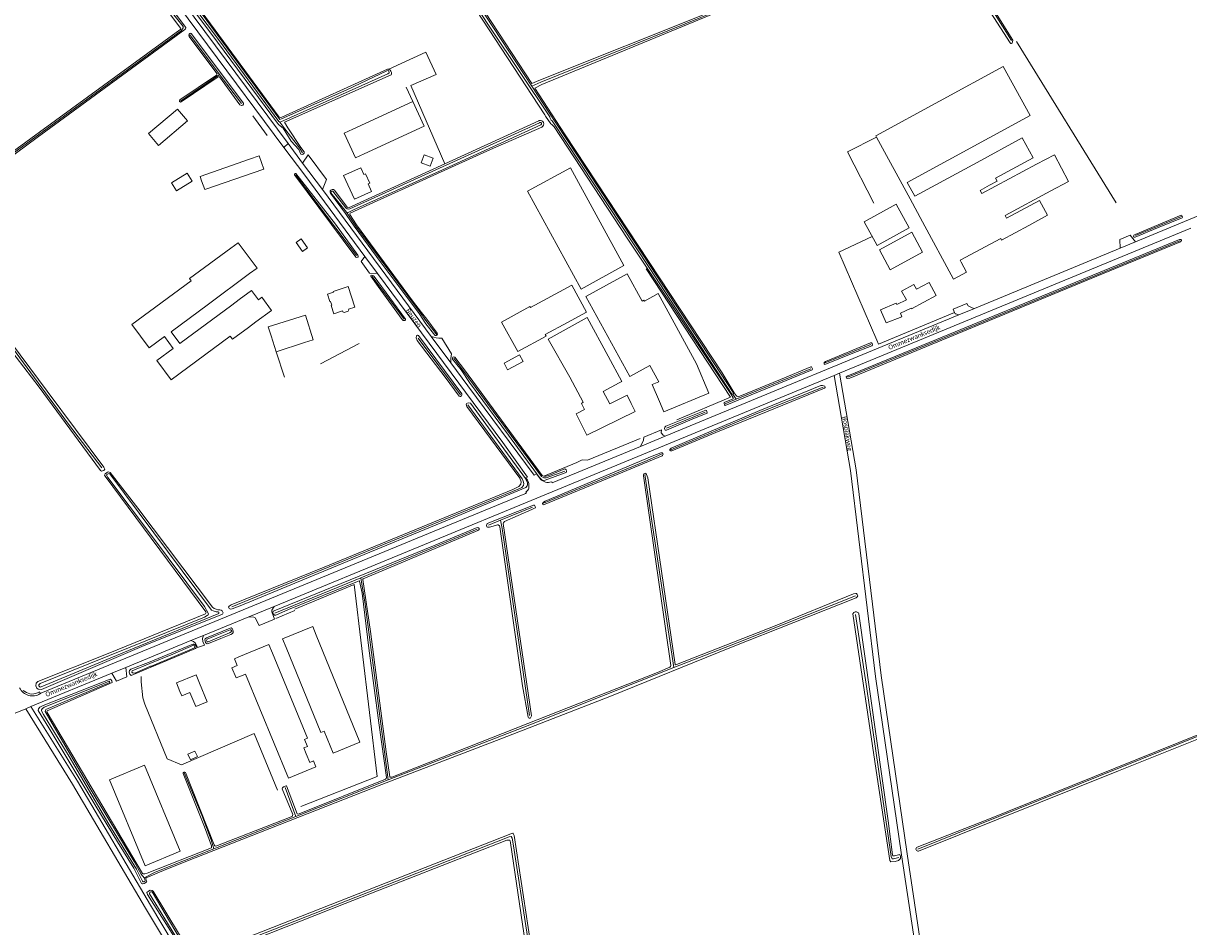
# Model space of a CAD drawing. Extents: x 177628 to 188968, y 384226 to 390673.
# Tile 345 of 393: x 186355 to 186983, y 386037 to 386524. Entities that reach past the tile are written whole.
import ezdxf

# ---------------------------------------------------------------- set-up
doc = ezdxf.new("R2010")
doc.units = 0
for name, color, linetype, lineweight in [('B01_D', 14, 'Continuous', 9), ('B01_F', 14, 'Continuous', 9), ('B01_T', 14, 'Continuous', 9), ('B02_D', 14, 'Continuous', 9), ('B02_F', 14, 'Continuous', 9), ('B02_T', 14, 'Continuous', 9), ('B11_F', 14, 'Continuous', 9), ('B11_S', 14, 'Continuous', 9), ('B14_F', 14, 'Continuous', 9), ('T01_F', 253, 'Continuous', 9), ('T02_F', 253, 'RASTER', 9), ('T03_F', 253, 'Continuous', 9), ('T03_T', 253, 'Continuous', 9), ('T04_F', 253, 'HAAG', 9), ('T07_F', 253, 'Continuous', 9), ('T09_F', 253, 'Continuous', 9), ('T22_F', 253, 'Continuous', 9), ('V00_F', 8, 'Continuous', 9), ('V00_T', 8, 'Continuous', 9), ('V06_F', 8, 'Continuous', 9), ('W01_F', 253, 'Continuous', 9), ('Z06', 7, 'Continuous', 9)]:
    doc.layers.add(name, color=color, linetype=linetype, lineweight=lineweight)
doc.styles.add('Legend', font='calibri.ttf')
doc.linetypes.add('HAAG', pattern='A,4,-1,[5,TOPOCAD.SHX,S=0.35,R=0,X=-0.35,Y=-0.35],-1', length=6)
doc.linetypes.add('RASTER', pattern='A,4,-1,[4,TOPOCAD.SHX,S=0.5,R=0,X=-0.5,Y=0],-1', length=6)

msp = doc.modelspace()

# ---------------------------------------------------------------- linework, layer by layer
at = {"layer": 'B01_D', "linetype": 'Continuous'}
for points in [[(186476.601, 386450.697), (186449.936, 386441.393), (186450.741, 386439.097)], [(186670.744, 386318.896), (186680.143, 386323.5), (186682.281, 386319.151)]]:
    msp.add_lwpolyline(points, dxfattribs=at)
at = {"layer": 'B01_F', "linetype": 'Continuous'}
for points in [[(186564.636, 386481.768), (186532.225, 386466.907)], [(186570.725, 386468.49), (186538.315, 386453.629)], [(186819.747, 386362.546), (186816.728, 386369.546)], [(186652.72, 386313.442), (186654.633, 386309.533)], [(186453.819, 386158.299), (186449.697, 386168.285)], [(186440.052, 386161.515), (186439.069, 386163.897)]]:
    msp.add_lwpolyline(points, dxfattribs=at)
at = {"layer": 'B01_T', "linetype": 'Continuous'}
for points in [[(186532.225, 386466.907), (186527.68, 386464.823), (186533.77, 386451.545), (186538.315, 386453.629)], [(186476.601, 386450.697), (186481.742, 386452.491), (186484.205, 386445.433), (186452.404, 386434.334), (186450.741, 386439.097)], [(186533.38, 386371.041), (186529.801, 386382.09), (186521.75, 386379.509), (186521.876, 386379.11), (186518.607, 386378.051), (186519.908, 386373.964), (186520.27, 386374.079), (186520.932, 386372.002), (186520.57, 386371.886), (186521.978, 386367.465), (186526.665, 386368.935)], [(186827.415, 386367.669), (186833.17, 386370.418), (186833.367, 386370.055), (186846.718, 386377.281), (186842.861, 386384.312), (186836.128, 386380.618), (186834.685, 386383.248), (186828.109, 386379.641), (186830.729, 386374.865)], [(186529.987, 386369.977), (186533.38, 386371.041)], [(186819.747, 386362.546), (186828.133, 386365.852), (186827.415, 386367.669)], [(186649.164, 386333.339), (186656.484, 386319.711)], [(186675.891, 386330.136), (186667.211, 386325.473)], [(186682.281, 386319.151), (186684.424, 386314.771), (186658.323, 386301.994), (186654.633, 386309.533)], [(186449.697, 386168.285), (186447.789, 386172.907), (186437.161, 386168.519), (186439.069, 386163.897)]]:
    msp.add_lwpolyline(points, dxfattribs=at)
at = {"layer": 'B02_D', "linetype": 'Continuous'}
for points in [[(186443.174, 386471.33), (186437.789, 386477.713), (186422.13, 386464.503), (186427.516, 386458.119), (186443.174, 386471.33)], [(186445.055, 386385.218), (186413.214, 386361.657), (186422.548, 386349.043), (186430.769, 386355.126)], [(186434.319, 386357.753), (186454.389, 386372.604)]]:
    msp.add_lwpolyline(points, dxfattribs=at)
at = {"layer": 'B02_F', "linetype": 'Continuous'}
for points in [[(186902.443, 386428.524), (186906.796, 386420.491), (186896.668, 386415.002)], [(186505.073, 386401.066), (186507.834, 386402.999), (186504.447, 386407.838), (186501.686, 386405.905), (186505.073, 386401.066)], [(186657.873, 386376.732), (186681.499, 386333.606), (186692.317, 386339.532), (186697.149, 386330.714)], [(186469.913, 386177.806), (186468.409, 386181.447), (186470.889, 386182.471)]]:
    msp.add_lwpolyline(points, dxfattribs=at)
at = {"layer": 'B02_T', "linetype": 'Continuous'}
for points in [[(186835.206, 386430.799), (186831.134, 386438.265), (186897.29, 386474.354), (186882.876, 386500.778), (186814.138, 386463.282), (186814.497, 386462.624)], [(186814.497, 386462.624), (186832.623, 386429.396)], [(186868.774, 386449.032), (186835.206, 386430.799)], [(186870.462, 386433.91), (186875.534, 386436.662)], [(186832.623, 386429.396), (186839.366, 386417.035)], [(186884.689, 386418.904), (186892.307, 386423.032)], [(186881.955, 386407.028), (186896.668, 386415.002)], [(186833.518, 386411.33), (186839.33, 386400.637), (186821.969, 386391.179), (186816.148, 386401.889), (186833.518, 386411.33)], [(186466.51, 386402.79), (186470.538, 386405.752), (186480.622, 386392.043), (186476.594, 386389.08)], [(186697.537, 386320.068), (186699.832, 386314.54), (186724.126, 386324.63), (186717.58, 386340.39), (186696.819, 386378.288)], [(186467.024, 386372.116), (186471.045, 386375.088)], [(186479.977, 386363.004), (186475.956, 386360.032)], [(186488.203, 386355.57), (186486.681, 386360.332), (186506.682, 386366.723), (186510.941, 386353.391), (186506.179, 386351.869)], [(186697.537, 386320.068), (186693.709, 386329.287), (186697.149, 386330.714)], [(186512.569, 386194.229), (186510.681, 386198.85), (186494.38, 386192.19), (186496.272, 386187.561)], [(186496.272, 386187.561), (186515.019, 386141.695), (186516.852, 386142.443), (186521.664, 386130.668), (186536.124, 386136.577), (186512.569, 386194.229)], [(186488.948, 386184.519), (186487.041, 386189.138), (186470.889, 386182.471)], [(186506.241, 386138.038), (186507.862, 386138.707), (186488.948, 386184.519)], [(186419.947, 386124.085), (186401.112, 386116.282), (186420.321, 386069.915), (186439.157, 386077.72), (186419.947, 386124.085)]]:
    msp.add_lwpolyline(points, dxfattribs=at)
at = {"layer": 'B11_F', "linetype": 'Continuous'}
for points in [[(186529.987, 386369.977), (186530.134, 386369.472), (186529.796, 386368.82), (186527.527, 386368.083), (186526.853, 386368.405), (186526.665, 386368.935)], [(186830.729, 386374.865), (186825.566, 386372.353), (186825.227, 386373.211), (186816.728, 386369.546)], [(186649.164, 386333.339), (186637.629, 386353.797), (186658.57, 386365.45), (186669.879, 386344.569)], [(186675.891, 386330.136), (186677.348, 386330.985), (186669.879, 386344.569)]]:
    msp.add_lwpolyline(points, dxfattribs=at)
at = {"layer": 'B11_S', "linetype": 'Continuous'}
for points in [[(186564.636, 386481.768), (186570.725, 386468.49)], [(186670.744, 386318.896), (186667.211, 386325.473)], [(186652.72, 386313.442), (186657.216, 386315.857), (186655.446, 386319.153), (186656.484, 386319.711)], [(186453.819, 386158.299), (186447.568, 386155.718), (186444.429, 386163.322), (186440.052, 386161.515)]]:
    msp.add_lwpolyline(points, dxfattribs=at)
at = {"layer": 'B14_F', "linetype": 'Continuous'}
for points in [[(186868.774, 386449.032), (186893.066, 386462.307), (186898.954, 386451.532), (186878.706, 386440.467), (186879.58, 386438.858), (186875.534, 386436.662)], [(186570.702, 386453.114), (186569.077, 386448.747), (186573.866, 386446.965), (186575.491, 386451.332), (186570.702, 386453.114)], [(186900.837, 386448.002), (186910.415, 386453.137), (186918.116, 386438.772), (186908.538, 386433.637)], [(186538.204, 386442.495), (186539.13, 386442.919), (186541.451, 386437.84), (186540.525, 386437.417), (186542.377, 386433.363), (186533.143, 386429.143), (186527.311, 386441.905), (186536.545, 386446.125), (186538.204, 386442.495)], [(186649.536, 386446.022), (186678.43, 386393.396), (186655.326, 386380.721), (186626.355, 386433.507), (186649.536, 386446.022)], [(186900.837, 386448.002), (186871.353, 386432.196)], [(186437.218, 386433.645), (186434.581, 386437.967), (186443.053, 386443.135), (186445.69, 386438.813), (186437.218, 386433.645)], [(186870.462, 386433.91), (186871.353, 386432.196)], [(186884.689, 386418.904), (186883.878, 386420.416), (186908.538, 386433.637)], [(186807.917, 386416.937), (186814.901, 386404.227), (186832.21, 386413.738), (186825.226, 386426.448), (186807.917, 386416.937)], [(186902.443, 386428.524), (186892.307, 386423.032)], [(186881.955, 386407.028), (186881.489, 386408.057), (186859.686, 386396.243), (186860.209, 386395.241), (186863.045, 386389.809), (186856, 386386.132), (186839.366, 386417.035)], [(186466.51, 386402.79), (186444.195, 386386.38), (186445.055, 386385.218)], [(186454.389, 386372.604), (186476.594, 386389.08)], [(186657.873, 386376.732), (186680.124, 386388.922), (186688.148, 386374.276), (186689.175, 386374.838), (186689.486, 386374.271), (186696.819, 386378.288)], [(186647.965, 386362.807), (186658.149, 386368.278), (186650.353, 386382.79), (186628.042, 386370.806)], [(186471.045, 386375.088), (186477.663, 386379.98), (186481.356, 386374.983), (186483.186, 386376.335), (186488.424, 386369.248), (186479.977, 386363.004)], [(186467.024, 386372.116), (186439.012, 386351.412), (186434.319, 386357.753)], [(186647.965, 386362.807), (186635.956, 386356.27), (186636.393, 386355.406), (186621.177, 386347.148), (186612.483, 386362.925), (186627.699, 386371.356), (186628.042, 386370.806)], [(186475.956, 386360.032), (186467.395, 386353.705), (186466.152, 386355.386), (186434.291, 386331.837), (186426.603, 386342.24), (186435.46, 386348.786), (186430.769, 386355.126)], [(186490.942, 386346.999), (186488.203, 386355.57)], [(186506.179, 386351.869), (186490.942, 386346.999)], [(186622.163, 386345.218), (186624.084, 386341.615), (186615.718, 386337.154), (186613.797, 386340.757), (186622.163, 386345.218)], [(186469.913, 386177.806), (186467.036, 386176.618), (186469.298, 386171.138), (186472.176, 386172.326)], [(186511.051, 386126.392), (186512.385, 386123.161), (186497.653, 386117.077), (186474.448, 386173.264), (186472.176, 386172.326)], [(186506.241, 386138.038), (186507.811, 386134.237)], [(186447.082, 386131.71), (186448.452, 386128.733), (186444.781, 386127.043), (186443.411, 386130.02), (186447.082, 386131.71)], [(186507.811, 386134.237), (186505.817, 386133.414), (186507.128, 386130.24)], [(186507.128, 386130.24), (186509.003, 386125.553), (186511.051, 386126.392)]]:
    msp.add_lwpolyline(points, dxfattribs=at)
at = {"layer": 'T01_F', "linetype": 'Continuous'}
msp.add_lwpolyline([(186564.636, 386481.768), (186560.958, 386489.592)], dxfattribs=at)
at = {"layer": 'T02_F', "linetype": 'RASTER'}
for points in [[(186551.718, 386499.248), (186571.627, 386508.496), (186577.154, 386496.434), (186563.559, 386490.51), (186581.906, 386448.327)], [(186813.041, 386426.973), (186798.873, 386454.708), (186814.497, 386462.624)], [(186491.622, 386110.579), (186479.031, 386141.138), (186439.826, 386124.244), (186432.175, 386127.548), (186420.09, 386157.018), (186419.139, 386160.454), (186418.112, 386169.052), (186418.247, 386171.889)]]:
    msp.add_lwpolyline(points, dxfattribs=at)
at = {"layer": 'T03_F', "linetype": 'Continuous'}
for points in [[(186687.208, 386300.226), (186658.729, 386288.455), (186655.828, 386288.646), (186653.083, 386287.225)], [(186500.942, 386208.147), (186533.073, 386221.527), (186545.365, 386118.041), (186504.291, 386101.881)], [(186490.686, 386203.113), (186500.997, 386207.474)]]:
    msp.add_lwpolyline(points, dxfattribs=at)
at = {"layer": 'T03_T', "linetype": 'Continuous'}
msp.add_lwpolyline([(186635.307, 386279.897), (186653.083, 386287.225)], dxfattribs=at)
at = {"layer": 'T04_F', "linetype": 'HAAG'}
for points in [[(186812.276, 386409.004), (186794.272, 386400.633), (186814.774, 386353.16)], [(186690.358, 386391.595), (186735.916, 386322.432), (186706.923, 386310.314)], [(186856.646, 386368.155), (186815.555, 386351.056), (186814.774, 386353.16)], [(186535.661, 386351.327), (186514.794, 386340.366)], [(186490.942, 386346.999), (186495.399, 386333.297)]]:
    msp.add_lwpolyline(points, dxfattribs=at)
at = {"layer": 'T07_F', "linetype": 'Continuous'}
for points in [[(186633.669, 386492.261), (186754.562, 386541.273), (186833.406, 386572.976)], [(186854.188, 386567.526), (186887.247, 386514.694)], [(186427.321, 386539.253), (186440.803, 386522.247), (186440.79, 386521.623), (186440.52, 386520.959), (186439.958, 386520.173), (186352.164, 386456.066), (186298.103, 386416.813)], [(186460.445, 386496.436), (186444.367, 386517.699)], [(186890.051, 386514.206), (186943.681, 386427.288)], [(186439.354, 386482.067), (186460.445, 386496.436)], [(186472.277, 386480.787), (186460.445, 386496.436)], [(186633.669, 386492.261), (186628.694, 386490.037)], [(186478.348, 386474.2), (186486.146, 386463.528)], [(186495.586, 386467.176), (186493.002, 386470.709)], [(186503.481, 386456.793), (186495.586, 386467.176)], [(186503.481, 386456.793), (186505.102, 386454.117)], [(186534.242, 386398.897), (186501.45, 386442.345)], [(186533.948, 386414.559), (186528.818, 386422.164)], [(186978.974, 386419.865), (186954.245, 386409.603)], [(186298.103, 386416.813), (186340.22, 386360.52), (186379.001, 386307.909), (186397.048, 386284.303)], [(186568.568, 386368.043), (186533.948, 386414.559)], [(186978.059, 386406.734), (186861.93, 386358.927), (186799.141, 386333.179)], [(186559.931, 386364.486), (186542.67, 386387.53)], [(186571.659, 386363.862), (186568.568, 386368.043)], [(186577.682, 386355.91), (186571.659, 386363.862)], [(186590.229, 386323.699), (186567.56, 386354.364)], [(186811.435, 386350.788), (186786.776, 386341.021)], [(186591.514, 386336.976), (186586.676, 386343.468)], [(186779.216, 386337.839), (186738.857, 386321.338)], [(186646.519, 386282.593), (186636.476, 386278.914), (186635.282, 386278.959), (186633.969, 386279.66), (186591.514, 386336.976)], [(186703.673, 386294.141), (186750.585, 386313.78), (186785.708, 386327.95)], [(186738.857, 386321.338), (186734.901, 386319.721), (186732.986, 386318.924)], [(186737.156, 386324.177), (186738.857, 386321.339)], [(186467.086, 386209.522), (186621.343, 386272.809), (186623.371, 386273.869), (186624.225, 386274.779), (186624.416, 386275.959), (186624.065, 386277.117), (186623.583, 386278.426), (186594.336, 386318.349)], [(186722.269, 386314.461), (186701.348, 386305.75)], [(186635.101, 386265.343), (186689.686, 386287.803), (186698.568, 386291.793)], [(186705.362, 386176.82), (186689.733, 386280.813)], [(186611.944, 386256.156), (186629.137, 386263.118)], [(186611.944, 386256.156), (186605.332, 386253.493)], [(186627.433, 386150.823), (186612.717, 386251.601), (186611.944, 386256.156)], [(186536.55, 386225.142), (186599.355, 386251.287)], [(186536.55, 386225.142), (186490.175, 386206.08)], [(186551.363, 386116.147), (186538.91, 386210.978), (186536.55, 386225.142)], [(186803.158, 386215.47), (186739.381, 386190.105), (186705.362, 386176.82)], [(186826.658, 386074.448), (186823.637, 386073.625), (186822.93, 386073.725), (186822.428, 386074.816), (186808.918, 386167.839), (186803.25, 386205.314)], [(186705.362, 386176.82), (186627.659, 386145.806), (186551.363, 386116.147)], [(186836.812, 386078.863), (187021.656, 386153.353), (187023.054, 386153.996)], [(186457.418, 386079.007), (186455.915, 386083.833), (186450.866, 386097.159), (186441.3, 386120.025)], [(186501.473, 386096.413), (186495.859, 386112.007)], [(186551.363, 386116.147), (186501.473, 386096.413)], [(186501.473, 386096.413), (186457.418, 386079.007)], [(186637.239, 385961.862), (186618.889, 386080.625), (186618.151, 386084.832), (186617.56, 386085.597), (186616.582, 386085.467), (186446.25, 386018.552)], [(186457.418, 386079.007), (186425.686, 386066.469), (186419.707, 386063.361)]]:
    msp.add_lwpolyline(points, dxfattribs=at)
at = {"layer": 'T09_F', "linetype": 'Continuous'}
for points in [[(186628.713, 386491.537), (186524.767, 386650.339), (186524.022, 386650.809), (186522.817, 386650.693), (186521.781, 386650.179), (186521.472, 386649.422), (186521.977, 386648.225), (186598.945, 386530.877), (186635.805, 386474.573), (186636.057, 386473.974)], [(186632.474, 386493.199), (186726.133, 386530.516), (186833.088, 386573.91)], [(186833.667, 386572.231), (186731.461, 386531.071), (186727.453, 386529.384), (186634.103, 386490.969)], [(186492.19, 386469.489), (186455.673, 386518.653), (186428.487, 386555.141), (186423.452, 386562.263), (186422.941, 386563.849), (186422.966, 386564.721), (186423.435, 386565.467), (186424.345, 386565.537), (186425.487, 386564.686), (186492.576, 386473.411), (186493.21, 386473.208), (186494.036, 386473.477), (186551.007, 386499.262), (186551.718, 386499.248)], [(186852.879, 386567.055), (186854.031, 386564.318), (186872.544, 386535.284), (186886.517, 386513.393), (186886.915, 386513.177), (186887.323, 386513.118), (186887.714, 386513.283), (186888.067, 386514.813), (186855.369, 386567.336), (186854.577, 386568.307)], [(186300.678, 386416.989), (186362.043, 386462.424), (186441.624, 386520.562), (186442.098, 386521.03), (186442.263, 386521.436), (186442.257, 386521.769), (186428.564, 386540.105), (186427.948, 386540.45), (186426.865, 386539.994), (186426.454, 386539.216), (186426.637, 386538.622), (186439.46, 386521.397), (186439.538, 386520.893), (186439.439, 386520.649), (186438.983, 386520.457), (186363.28, 386465.227), (186299.577, 386418.808)], [(186455.726, 386501.257), (186444.07, 386516.826), (186443.8, 386517.786), (186443.965, 386518.191), (186444.34, 386518.416), (186444.797, 386518.608), (186445.154, 386518.557), (186473.372, 386481.027), (186473.246, 386480.37), (186472.934, 386479.836), (186472.511, 386479.725), (186472.177, 386479.719), (186471.424, 386480.073), (186460.328, 386495.046)], [(186459.08, 386496.731), (186455.726, 386501.257)], [(186439.047, 386482.816), (186458.76, 386496.112)], [(186439.82, 386481.611), (186459.099, 386494.827), (186459.675, 386495.101)], [(186551.718, 386499.248), (186552.425, 386498.684), (186552.755, 386498.274), (186553.091, 386497.476), (186553.077, 386496.765), (186552.884, 386496.292), (186495.381, 386470.759)], [(186632.474, 386493.199), (186628.713, 386491.537)], [(186634.103, 386490.969), (186630.364, 386489.016)], [(186737.863, 386324.789), (186731.382, 386335.532), (186646.788, 386463.924), (186630.364, 386489.016)], [(186497.316, 386467.731), (186495.381, 386470.759)], [(186632.44, 386471.398), (186581.906, 386448.327)], [(186632.691, 386471.512), (186632.44, 386471.398)], [(186638.987, 386469.804), (186636.057, 386473.974)], [(186638.987, 386469.804), (186639.583, 386469.506), (186640.854, 386468.162), (186680.098, 386408.241), (186735.955, 386324.299)], [(186494.641, 386467.388), (186492.19, 386469.489)], [(186494.641, 386467.388), (186499.07, 386460.402), (186503.145, 386455.931)], [(186504.318, 386457.051), (186497.316, 386467.731)], [(186530.751, 386421.638), (186541.345, 386426.585), (186606.51, 386455.975), (186634.13, 386468.044)], [(186263.464, 386460.83), (186296.279, 386416.278), (186325.862, 386376.301), (186363.102, 386327.867)], [(186504.251, 386453.526), (186503.145, 386455.931)], [(186504.318, 386457.051), (186505.954, 386454.655)], [(186581.906, 386448.327), (186529.958, 386424.611), (186529.229, 386424.852), (186522.294, 386434.072), (186521.859, 386434.36), (186521.082, 386434.346), (186520.378, 386433.971), (186520.074, 386433.764), (186519.993, 386433.026), (186520.217, 386432.493), (186528.259, 386421.39), (186528.749, 386420.969)], [(186522.981, 386415.646), (186535.011, 386399.027), (186535.228, 386398.514), (186535.201, 386398.1), (186534.939, 386397.923), (186534.345, 386397.74), (186533.973, 386397.986), (186500.875, 386442.323), (186500.779, 386442.551), (186500.911, 386442.875), (186501.253, 386443.019), (186501.562, 386443.082), (186522.981, 386415.646)], [(186533.067, 386414.709), (186528.749, 386420.969)], [(186534.247, 386415.441), (186530.703, 386420.885)], [(186979.295, 386419.152), (186966.06, 386413.816), (186953.951, 386408.718), (186953.212, 386408.799), (186953.006, 386409.104), (186953.209, 386409.737), (186954.018, 386410.235), (186978.687, 386420.5)], [(186363.102, 386327.867), (186396.188, 386282.92), (186396.836, 386282.656), (186397.397, 386282.758), (186398.025, 386283.022), (186398.541, 386283.709), (186398.133, 386284.679), (186367.508, 386325.694), (186300.387, 386415.926)], [(186547.527, 386394.872), (186533.067, 386414.709)], [(186534.247, 386415.441), (186564.343, 386374.46), (186569.269, 386368.154)], [(186933.387, 386387.623), (186978.438, 386406.193), (186979.018, 386406.915), (186978.919, 386407.13), (186978.638, 386407.457), (186978.349, 386407.519), (186977.87, 386407.429), (186853.907, 386356.41), (186799.011, 386333.898), (186798.254, 386333.42), (186798.464, 386332.54), (186798.807, 386332.502), (186800.241, 386332.64), (186933.387, 386387.623)], [(186567.966, 386367.527), (186547.527, 386394.872)], [(186546.001, 386382.171), (186541.95, 386387.648), (186542.001, 386388.006), (186542.376, 386388.231), (186543.033, 386388.105), (186543.72, 386387.588), (186560.601, 386364.552), (186560.598, 386364.081), (186560.223, 386363.856), (186559.881, 386363.712), (186559.475, 386363.877), (186558.836, 386364.279), (186546.001, 386382.171)], [(186567.966, 386367.527), (186571.685, 386362.044)], [(186569.269, 386368.154), (186572.203, 386364.533)], [(186572.203, 386364.533), (186577.792, 386357.008)], [(186576.465, 386355.957), (186571.685, 386362.044)], [(186582.076, 386333.313), (186589.639, 386323.003), (186590.044, 386322.838), (186590.353, 386322.901), (186590.842, 386323.174), (186591.073, 386323.741), (186591.11, 386324.293), (186567.654, 386355.772), (186567.077, 386355.866), (186566.636, 386355.478), (186566.435, 386354.521), (186567.026, 386352.957), (186582.076, 386333.313)], [(186801.862, 386346.182), (186812.02, 386350.145), (186812.318, 386350.741), (186812.227, 386351.329), (186811.775, 386351.844), (186811.225, 386351.847), (186787.141, 386341.709), (186786.294, 386341.117), (186786.308, 386340.34), (186786.714, 386340.119), (186801.862, 386346.182)], [(186590.634, 386337.126), (186585.974, 386343.04)], [(186587.197, 386344.013), (186592.521, 386337.294)], [(186739.996, 386322.649), (186762.756, 386331.913), (186779.218, 386338.765), (186779.578, 386338.838), (186779.718, 386338.506), (186779.988, 386337.679), (186779.795, 386337.206), (186732.998, 386317.911)], [(186590.634, 386337.126), (186595.073, 386330.301), (186616.133, 386302.042), (186631.334, 386281.294)], [(186635.307, 386279.897), (186634.314, 386280.248), (186592.521, 386337.294)], [(186727.889, 386303.353), (186704.214, 386293.543), (186703.465, 386293.463), (186703.192, 386293.739), (186703.101, 386294.328), (186703.854, 386294.958), (186751.605, 386315.295), (186784.545, 386328.769), (186785.455, 386328.839), (186786.684, 386328.339), (186786.842, 386327.778), (186786.527, 386327.411), (186727.889, 386303.353)], [(186516.799, 386230.912), (186466.67, 386210.615), (186465.536, 386209.802), (186465.248, 386209.211), (186465.536, 386208.526), (186466.403, 386208.22), (186467.216, 386208.361), (186471.623, 386210.015), (186526.227, 386232.598), (186586.353, 386257.373), (186625.578, 386273.751), (186626.218, 386274.624), (186626.392, 386275.167), (186626.359, 386276.362), (186625.366, 386278.562), (186595.689, 386319.238), (186594.512, 386319.481), (186593.543, 386319.073), (186593.321, 386318.644), (186593.801, 386317.503), (186622.271, 386278.736), (186623.007, 386276.83), (186622.868, 386275.564), (186621.707, 386274.336), (186618.519, 386272.659), (186516.799, 386230.912)], [(186732.386, 386319.552), (186737.364, 386321.578)], [(186732.386, 386319.552), (186732.393, 386319.019), (186732.599, 386318.418), (186732.998, 386317.911)], [(186735.955, 386324.299), (186737.301, 386322.206), (186737.364, 386321.578)], [(186737.863, 386324.789), (186738.858, 386323.419), (186739.345, 386322.974), (186739.996, 386322.649)], [(186723.342, 386313.93), (186716.461, 386311.093), (186701.32, 386304.641), (186700.61, 386304.655), (186700.302, 386305.387), (186700.431, 386306.381), (186700.974, 386306.767), (186722.511, 386315.533)], [(186722.511, 386315.533), (186722.827, 386315.25), (186723.128, 386314.82), (186723.342, 386313.93)], [(186672.619, 386279.851), (186698.954, 386290.78), (186699.259, 386290.987), (186699.501, 386291.715), (186699.098, 386292.486), (186698.293, 386292.538), (186693.541, 386290.616), (186636.031, 386266.484), (186634.994, 386265.97), (186634.525, 386265.224), (186634.644, 386264.569), (186635.022, 386264.415), (186672.619, 386279.851)], [(186418.444, 386188.031), (186462.072, 386205.591), (186462.336, 386206.24), (186461.904, 386207.266), (186461.298, 386207.749), (186460.641, 386207.876), (186459.422, 386207.9), (186458.579, 386208.149), (186457.549, 386208.521), (186456.661, 386209.356), (186416.406, 386262.562), (186401.386, 386281.817), (186400.575, 386282.147), (186400.071, 386282.069), (186399.468, 386281.748), (186398.708, 386281.16), (186398.444, 386280.511), (186398.684, 386279.941), (186453.053, 386206.763), (186453.14, 386206.396), (186453.089, 386206.039), (186452.786, 386205.643), (186400.343, 386184.305), (186362.532, 386169.193), (186361.559, 386168.314), (186361.355, 386166.885), (186361.859, 386165.688), (186362.651, 386165.081), (186364.47, 386164.907), (186418.444, 386188.031)], [(186550.488, 386117.565), (186546.266, 386146.88), (186540.878, 386187.224), (186537.219, 386216.759), (186535.783, 386223.365), (186535.627, 386223.45), (186534.726, 386223.114), (186497.545, 386208.046), (186490.822, 386204.993), (186490.391, 386204.912), (186490.076, 386205.002), (186489.489, 386205.513), (186489.166, 386206.302), (186489.253, 386207.046), (186489.772, 386207.362), (186575.679, 386242.3), (186599.352, 386252.249), (186599.919, 386252.119), (186600.286, 386251.663), (186600.382, 386251.199), (186600.23, 386250.934), (186599.662, 386250.555), (186537.869, 386224.52), (186537.656, 386224.305), (186537.586, 386224.117), (186541.87, 386196.197), (186550.224, 386131.392), (186552.226, 386117.779), (186552.459, 386117.612), (186553.319, 386117.695), (186626.562, 386146.613), (186696.562, 386174), (186703.062, 386177.028), (186703.548, 386177.33), (186703.722, 386177.801), (186689.015, 386280.123), (186688.992, 386280.854), (186689.096, 386281.137), (186689.565, 386281.391), (186689.902, 386281.508), (186690.12, 386281.373), (186690.543, 386280.708), (186691.2, 386278.94), (186705.952, 386178.475), (186706.167, 386178.261), (186706.772, 386178.305), (186759.933, 386199.237), (186802.204, 386216.49), (186803.355, 386216.706), (186803.843, 386216.579)], [(186631.334, 386281.294), (186632.886, 386279.176), (186633.761, 386278.213), (186634.563, 386277.611), (186635.862, 386277.688), (186646.797, 386281.665), (186647.368, 386281.983), (186647.505, 386282.589), (186647.225, 386283.254), (186646.962, 386283.692), (186646.584, 386283.846), (186637.935, 386280.205), (186636.426, 386279.883), (186635.307, 386279.897)], [(186623.74, 386166.934), (186626.779, 386150.042), (186626.919, 386149.709), (186627.608, 386149.373), (186627.931, 386149.352), (186628.564, 386150.637), (186613.27, 386254.318), (186613.491, 386254.724), (186614.055, 386255.431), (186628.751, 386262.01), (186630.148, 386262.598), (186630.719, 386262.916), (186630.628, 386263.505), (186630.253, 386264.209), (186629.637, 386264.184), (186604.608, 386254.431), (186604.334, 386253.219), (186604.586, 386252.62), (186604.832, 386252.41), (186605.903, 386252.47), (186609.254, 386253.254), (186610.319, 386253.702), (186610.613, 386253.747), (186611.253, 386253.156), (186611.505, 386252.557), (186623.74, 386166.934)], [(186804.442, 386215.448), (186804.2, 386214.868), (186803.671, 386214.234), (186736.37, 386187.775), (186670.731, 386161.183), (186612.127, 386138.411), (186547.835, 386113.649), (186447.344, 386074.232)], [(186803.843, 386216.579), (186804.13, 386216.125), (186804.442, 386215.448)], [(186814.857, 386117.718), (186821.657, 386072.727), (186822.231, 386072.107), (186824.63, 386072.177), (186826.416, 386072.772), (186827.428, 386073.903), (186827.547, 386074.736), (186827.277, 386075.562), (186827.081, 386076.028), (186824.186, 386075.279), (186823.408, 386075.265), (186823.184, 386075.797), (186820.857, 386094.163), (186805.101, 386205.638), (186804.821, 386206.303), (186803.82, 386206.822), (186803.109, 386206.836), (186802.311, 386206.5), (186801.869, 386205.687), (186814.857, 386117.718)], [(186461.122, 386192.315), (186466.538, 386194.619), (186467.319, 386195.047), (186467.672, 386195.615), (186467.751, 386196.19), (186467.538, 386196.988), (186467.182, 386197.775), (186466.766, 386198.118), (186466.232, 386198.041), (186453.352, 386192.792), (186452.614, 386192.259), (186452.436, 386191.863), (186452.84, 386190.258), (186453.139, 386189.842), (186453.663, 386189.594), (186454.382, 386189.699), (186461.122, 386192.315)], [(186423.359, 386176.886), (186423.858, 386177.047), (186435.884, 386182.159), (186447.466, 386187.035), (186447.778, 386187.289), (186447.829, 386187.755), (186447.646, 386188.541), (186447.327, 386189.122), (186446.715, 386189.406), (186446.112, 386189.374), (186445.172, 386189.028), (186422.203, 386179.457)], [(186423.359, 386176.886), (186412.759, 386172.531), (186412.023, 386173.22), (186411.716, 386174.195), (186411.81, 386175.192), (186412.578, 386175.914), (186422.203, 386179.457)], [(186447.344, 386074.232), (186431.463, 386067.983), (186420.908, 386063.324), (186420.712, 386063.156), (186420.61, 386062.953), (186420.681, 386062.712), (186421.153, 386061.601), (186421.076, 386061.175), (186420.748, 386060.868), (186419.828, 386060.405), (186419.121, 386060.158), (186418.833, 386060.104), (186418.35, 386060.39), (186414.281, 386068.56), (186405.357, 386082.78), (186393.788, 386102.074), (186368.354, 386144.295), (186362.687, 386153.644), (186362.889, 386154.479), (186363.631, 386155.329), (186365.425, 386156.271), (186401.535, 386170.414)], [(186402.62, 386168.617), (186367.585, 386153.357), (186367.285, 386152.906), (186367.478, 386152.487), (186418.891, 386065.757), (186419.232, 386065.523), (186420.073, 386065.48), (186421.44, 386065.991), (186455.993, 386079.499)], [(186401.535, 386170.414), (186401.983, 386170.062), (186402.336, 386169.565), (186402.62, 386168.617)], [(186837.221, 386077.834), (186944.918, 386120.993), (187006.023, 386145.578), (187021.84, 386151.68), (187023.99, 386152.669), (187024.24, 386153.826), (187023.737, 386154.636), (187022.943, 386154.662), (186874.606, 386094.907), (186836.387, 386079.935)], [(186456.084, 386080.725), (186452.227, 386090.911), (186440.776, 386119.652)], [(186441.978, 386120.105), (186457.556, 386081.146)], [(186458.471, 386080.467), (186493.37, 386094.11), (186498.983, 386096.262), (186499.499, 386096.499), (186499.767, 386096.935), (186499.885, 386097.614), (186494.201, 386111.332), (186494.281, 386111.837), (186494.969, 386112.466), (186496.303, 386112.963), (186496.559, 386113.002), (186502.31, 386097.948), (186502.734, 386097.791), (186503.359, 386097.961), (186549.901, 386116.631), (186550.308, 386116.936), (186550.488, 386117.565)], [(186447.793, 386020.418), (186617.461, 386087.2), (186618.444, 386087.493), (186618.727, 386087.224), (186619.211, 386086.171), (186638.114, 385962.213)], [(186635.075, 385961.723), (186617.298, 386082.179), (186617.077, 386083.354), (186616.829, 386083.719), (186616.247, 386083.77), (186615.336, 386083.67), (186528.061, 386049.515), (186448.134, 386017.942)], [(186440.404, 386024.518), (186421.498, 386054.352), (186421.307, 386055.461), (186422.047, 386056.28), (186422.969, 386056.704), (186424.037, 386056.636), (186424.674, 386056.291), (186446.138, 386020.375)]]:
    msp.add_lwpolyline(points, dxfattribs=at)
for centre, radius, start, end in [((186458.318, 386496.733), 0.762, 305.458149, 359.867283), ((186453.772, 386080.28), 2.355, 340.622756, 10.88724), ((186459.155, 386082.345), 1.999, 216.86329, 249.980227)]:
    msp.add_arc(centre, radius, start, end, dxfattribs=at)
at = {"layer": 'T09_F', "linetype": 'Continuous', "extrusion": (0, 0, -1)}
for centre, radius, start, end in [((-186459.909, 386493.978), 1.147, 78.216132, 111.412804), ((-186439.485, 386482.246), 0.718, 242.180136, 52.460025), ((-186633.344, 386469.75), 1.879, 69.669202, 245.2601), ((-186504.947, 386454.325), 1.06, 161.848438, 311.066966), ((-186531.787, 386421.194), 1.127, 344.087578, 23.207193), ((-186978.606, 386419.652), 0.851, 95.454427, 215.99115), ((-186577.097, 386356.523), 0.848, 145.105267, 226.336585), ((-186577.096, 386356.523), 0.848, 226.321871, 318.101406), ((-186586.696, 386343.388), 0.801, 334.235403, 128.754161), ((-186441.406, 386119.802), 0.647, 346.594637, 152.105332), ((-186836.944, 386078.94), 1.14, 255.920774, 60.777641)]:
    msp.add_arc(centre, radius, start, end, dxfattribs=at)
at = {"layer": 'T22_F', "linetype": 'Continuous'}
for points in [[(186517.992, 386439.844), (186508.105, 386453.182)], [(186951.339, 386409.708), (186945.636, 386407.539)], [(186541.302, 386389.356), (186536.841, 386395.542)], [(186585.476, 386345.851), (186580.171, 386354.297)], [(186689.054, 386300.999), (186698.565, 386304.9)], [(186481.793, 386199.352), (186490.009, 386202.827)], [(186448.59, 386187.508), (186452.265, 386188.834)]]:
    msp.add_lwpolyline(points, dxfattribs=at)
at = {"layer": 'V00_F', "linetype": 'Continuous'}
for points in [[(186505.214, 386448.653), (186508.105, 386453.182)], [(186515.829, 386434.334), (186517.992, 386439.844)], [(186945.921, 386402.805), (186945.636, 386407.539)], [(186954.232, 386406.239), (186951.339, 386409.708)], [(186536.841, 386395.542), (186538.779, 386398.362)], [(186541.302, 386389.356), (186545.558, 386389.212)], [(186863.202, 386373.035), (186855.944, 386369.837), (186856.646, 386368.155)], [(186867.284, 386370.315), (186866.032, 386370.555), (186864.015, 386371.701), (186863.202, 386373.035)], [(186856.646, 386368.155), (186856.932, 386367.47)], [(186858.853, 386366.831), (186857.371, 386367.435), (186856.932, 386367.47)], [(186687.338, 386295.966), (186689.008, 386299.254), (186689.054, 386300.999)], [(186700.681, 386301.479), (186699.613, 386301.969), (186698.531, 386303.237), (186698.565, 386304.9)], [(186626.467, 386279.444), (186625.58, 386278.968), (186626.364, 386277.726), (186626.896, 386276.548)], [(186632.867, 386278.926), (186631.271, 386281.199), (186630.098, 386280.425)], [(186639.763, 386276.31), (186639.496, 386276.84), (186638.444, 386276.616)], [(186626.221, 386271.959), (186625.579, 386271.333), (186625.828, 386270.932)], [(186489.813, 386209.733), (186488.61, 386207.656), (186488.604, 386206.701), (186490.009, 386202.827)], [(186476.193, 386204.119), (186478.872, 386203.954), (186479.685, 386203.566), (186481.793, 386199.352)], [(186451.77, 386194.052), (186451.176, 386192.445), (186451.403, 386190.709), (186452.265, 386188.834)], [(186444.936, 386191.236), (186446.289, 386190.779), (186447.323, 386190.048), (186447.983, 386188.891), (186448.59, 386187.508)], [(186362.251, 386163.098), (186363.365, 386163.592), (186363.779, 386162.688)]]:
    msp.add_lwpolyline(points, dxfattribs=at)
for centre, radius, start, end in [((186579.386, 386367.359), 13.086, 247.9334, 273.438698), ((186614.189, 386340.999), 29.12, 170.408525, 180.125925), ((186638.175, 386283.127), 6.769, 218.355731, 245.7217), ((186360.71, 386171.647), 9.423, 229.880357, 254.083856), ((186359.402, 386169.168), 6.705, 259.032251, 295.145976)]:
    msp.add_arc(centre, radius, start, end, dxfattribs=at)
at = {"layer": 'V00_F', "linetype": 'Continuous', "extrusion": (0, 0, -1)}
for centre, radius, start, end in [((-186619.905, 386274.542), 7.273, 163.991764, 184.940633), ((-186637.252, 386279.783), 3.384, 249.372649, 303.340701), ((-186624.374, 386274.036), 2.78, 182.477742, 228.357997)]:
    msp.add_arc(centre, radius, start, end, dxfattribs=at)
at = {"layer": 'V00_T', "linetype": 'Continuous'}
for points in [[(186495.121, 386456.96), (186497.41, 386459.18)], [(186497.41, 386459.18), (186505.214, 386448.653)], [(186538.779, 386398.362), (186506.361, 386442.121), (186495.121, 386456.96)], [(186505.214, 386448.653), (186515.829, 386434.334)], [(186954.232, 386406.239), (186987.905, 386420.152), (187051.998, 386446.541)], [(186515.829, 386434.334), (186574.47, 386355.232)], [(186794.564, 386335.402), (186983.993, 386413.612)], [(186867.284, 386370.315), (186945.921, 386402.805)], [(186945.921, 386402.805), (186954.232, 386406.239)], [(186545.558, 386389.212), (186538.779, 386398.362)], [(186626.467, 386279.444), (186613.16, 386297.96), (186545.558, 386389.212)], [(186858.853, 386366.831), (186867.284, 386370.315)], [(186700.681, 386301.479), (186858.853, 386366.831)], [(186574.47, 386355.232), (186585.069, 386340.935)], [(186585.069, 386340.935), (186594.19, 386328.631), (186630.098, 386280.425)], [(186489.813, 386209.733), (186639.804, 386271.506), (186791.722, 386334.229)], [(186791.722, 386334.229), (186794.564, 386335.402)], [(186687.338, 386295.966), (186700.681, 386301.479)], [(186639.763, 386276.31), (186687.338, 386295.966)], [(186364.138, 386162.937), (186624.983, 386270.345)], [(186476.193, 386204.119), (186489.813, 386209.733)], [(186451.77, 386194.052), (186476.193, 386204.119)], [(186444.936, 386191.236), (186451.77, 386194.052)], [(186409.88, 386176.786), (186444.936, 386191.236)], [(186402.309, 386173.665), (186409.88, 386176.786)], [(186358.743, 386155.708), (186402.309, 386173.665)], [(186355.93, 386154.549), (186358.743, 386155.708)], [(186346.687, 386150.739), (186355.93, 386154.549)]]:
    msp.add_lwpolyline(points, dxfattribs=at)
for centre, radius, start, end in [((186622.406, 386274.956), 5.283, 299.198159, 310.375292), ((186359.571, 386169.128), 7.693, 205.759439, 303.157314), ((186359.746, 386168.886), 7.394, 303.051975, 306.437861)]:
    msp.add_arc(centre, radius, start, end, dxfattribs=at)
at = {"layer": 'V06_F', "linetype": 'Continuous'}
for points in [[(186215.901, 386834.542), (186286.773, 386741.373), (186374.067, 386625.095), (186497.41, 386459.18)], [(186213.901, 386833.191), (186284.369, 386739.579), (186371.663, 386623.301), (186495.121, 386456.96)], [(186909.7, 385515.251), (186897.035, 385609.635), (186876.473, 385751.257), (186847.404, 385947.499), (186828.022, 386075.875), (186814.034, 386172.007), (186800.609, 386282.894), (186791.722, 386334.229)], [(186912.991, 385515.679), (186900.003, 385610.079), (186879.441, 385751.693), (186850.372, 385947.943), (186830.99, 386076.315), (186817.008, 386172.403), (186803.579, 386283.33), (186794.564, 386335.402)], [(186409.88, 386176.786), (186410.476, 386171.705), (186404.827, 386169.329), (186402.309, 386173.665)], [(186657.628, 385540.543), (186657.647, 385555.522), (186654.868, 385574.627), (186644.872, 385626.602), (186637.699, 385649.429), (186605.789, 385727.857), (186581.797, 385781.052), (186539.002, 385854.374), (186489.873, 385936.973), (186423.12, 386048.657), (186383.798, 386115.473), (186358.743, 386155.708)], [(186654.664, 385541.671), (186655.116, 385555.533), (186651.916, 385574.089), (186641.958, 385625.866), (186634.873, 385648.413), (186603.031, 385726.675), (186579.127, 385779.676), (186536.418, 385852.852), (186487.297, 385935.437), (186420.54, 386047.127), (186381.232, 386113.919), (186355.93, 386154.549)]]:
    msp.add_lwpolyline(points, dxfattribs=at)
at = {"layer": 'W01_F', "linetype": 'Continuous'}
for points in [[(186628.694, 386490.037), (186524.715, 386648.61), (186523.792, 386649.526), (186523.477, 386649.546), (186523.188, 386649.502), (186522.897, 386648.918), (186523.171, 386648.267), (186526.464, 386643.362), (186556.017, 386598.491)], [(186556.017, 386598.491), (186569.726, 386577.409), (186606.533, 386521.321), (186638.37, 386473.576), (186638.47, 386473.158)], [(186493.002, 386470.709), (186492.718, 386470.824), (186492.407, 386471.006), (186459.839, 386515.254), (186423.693, 386563.164), (186423.395, 386564.057), (186423.616, 386564.463), (186424.176, 386564.621), (186424.887, 386564.607), (186492.869, 386472.141), (186493.762, 386472.439), (186529.114, 386488.182)], [(186529.114, 386488.182), (186550.649, 386498.423), (186551.493, 386498.465), (186551.885, 386497.533), (186551.77, 386497.249), (186551.188, 386496.77), (186493.401, 386470.877), (186493.002, 386470.709)], [(186737.156, 386324.177), (186737.457, 386324.403), (186737.303, 386324.952), (186689.058, 386398.551), (186641.296, 386470.818), (186628.694, 386490.037)], [(186632.882, 386470.418), (186530.622, 386424.075), (186529.785, 386423.876), (186529.154, 386423.917), (186528.499, 386424.562), (186521.574, 386433.539), (186521.156, 386433.439), (186520.532, 386433.1), (186520.408, 386432.664), (186528.818, 386422.164)], [(186633.069, 386470.502), (186632.882, 386470.418)], [(186639.204, 386471.779), (186638.47, 386473.158)], [(186639.204, 386471.779), (186639.722, 386471.46), (186692.292, 386391.779), (186736.545, 386324.019), (186736.991, 386324.053), (186737.156, 386324.177)], [(186528.818, 386422.164), (186529.662, 386421.983), (186532.67, 386423.402), (186584.194, 386446.627), (186633.67, 386469.249)], [(186390.781, 386179.187), (186363.768, 386168.091), (186363.384, 386167.86), (186362.957, 386167.405), (186363.095, 386166.914), (186363.672, 386166.195), (186364.222, 386166.357), (186413.48, 386186.818), (186460.068, 386205.949), (186459.963, 386206.524), (186459.641, 386206.8), (186458.676, 386206.806), (186456.915, 386207.234), (186456.012, 386207.747), (186401.245, 386281.19), (186400.83, 386281.359), (186399.838, 386280.941), (186399.653, 386280.726), (186399.518, 386280.394), (186400.2, 386279.1), (186423.136, 386248.617), (186452.306, 386209.692), (186454.279, 386205.986), (186454.451, 386205.578), (186454.248, 386205.08), (186453.83, 386204.766), (186452.244, 386203.962), (186390.781, 386179.187)], [(186458.01, 386193.792), (186453.83, 386192.007), (186453.548, 386191.74), (186453.459, 386191.308), (186453.635, 386190.889), (186453.821, 386190.623), (186454.257, 386190.584), (186465.773, 386195.383), (186466.696, 386195.944), (186466.96, 386196.252), (186466.873, 386196.635), (186466.557, 386197.093), (186466.223, 386197.125), (186458.01, 386193.792)], [(186422.856, 386178.844), (186435.323, 386184.019), (186446.385, 386188.725), (186446.731, 386188.722), (186446.97, 386188.33), (186447.164, 386187.869), (186446.89, 386187.409), (186423.665, 386177.508), (186423.261, 386177.412)], [(186422.856, 386178.844), (186413.247, 386174.954), (186413.118, 386174.277), (186413.776, 386173.749), (186415.03, 386173.919), (186423.261, 386177.412)], [(186419.707, 386063.361), (186420.313, 386061.959), (186420.183, 386061.392), (186419.508, 386061.16), (186419.194, 386061.249), (186418.875, 386061.689), (186415.606, 386068.117), (186400.733, 386092.299), (186379.4, 386128.748), (186365.433, 386151.471), (186364.461, 386153.329), (186364.387, 386153.999), (186364.738, 386154.511), (186365.971, 386155.313), (186395.663, 386167.21), (186400.862, 386169.393)], [(186401.283, 386168.713), (186366.854, 386154.157), (186366.618, 386153.735), (186366.419, 386152.98), (186391.295, 386110.698), (186414.374, 386072.239), (186418.151, 386065.302), (186419.707, 386063.361)], [(186400.862, 386169.393), (186401.003, 386169.326), (186401.153, 386169.139), (186401.237, 386168.905), (186401.283, 386168.713)], [(186446.25, 386018.552), (186424.04, 386055.827), (186423.805, 386055.914), (186423.312, 386055.883), (186422.828, 386055.66), (186422.72, 386054.79), (186432.353, 386038.942), (186447.87, 386013.611), (186455.964, 385999.751), (186476.809, 385964.875), (186477.205, 385964.354), (186477.507, 385964.376), (186477.83, 385964.524), (186478.098, 385964.96), (186478.066, 385965.454), (186477.513, 385966.488), (186469.904, 385979.125), (186454.426, 386004.709), (186446.25, 386018.552)]]:
    msp.add_lwpolyline(points, dxfattribs=at)
at = {"layer": 'W01_F', "linetype": 'Continuous', "extrusion": (0, 0, -1)}
msp.add_arc((-186633.264, 386469.825), 0.705, 73.946365, 234.804332, dxfattribs=at)

# ---------------------------------------------------------------- texts
at = {"layer": 'Z06', "linetype": 'Continuous', "style": 'Legend'}
for s, rotation, p in [('Beuzen', 306.296959, (186560.672, 386369.113)), ('Ommezwanksedijk', 22.205643, (186821.485, 386347.931)), ('Bosplakweg', 278.802804, (186796.138, 386311.991)), ('Ommezwanksedijk', 22.589004, (186367.209, 386160.899))]:
    msp.add_text(s, height=2.5, rotation=rotation, dxfattribs=at).set_placement(p)

doc.saveas('drawing.dxf')
